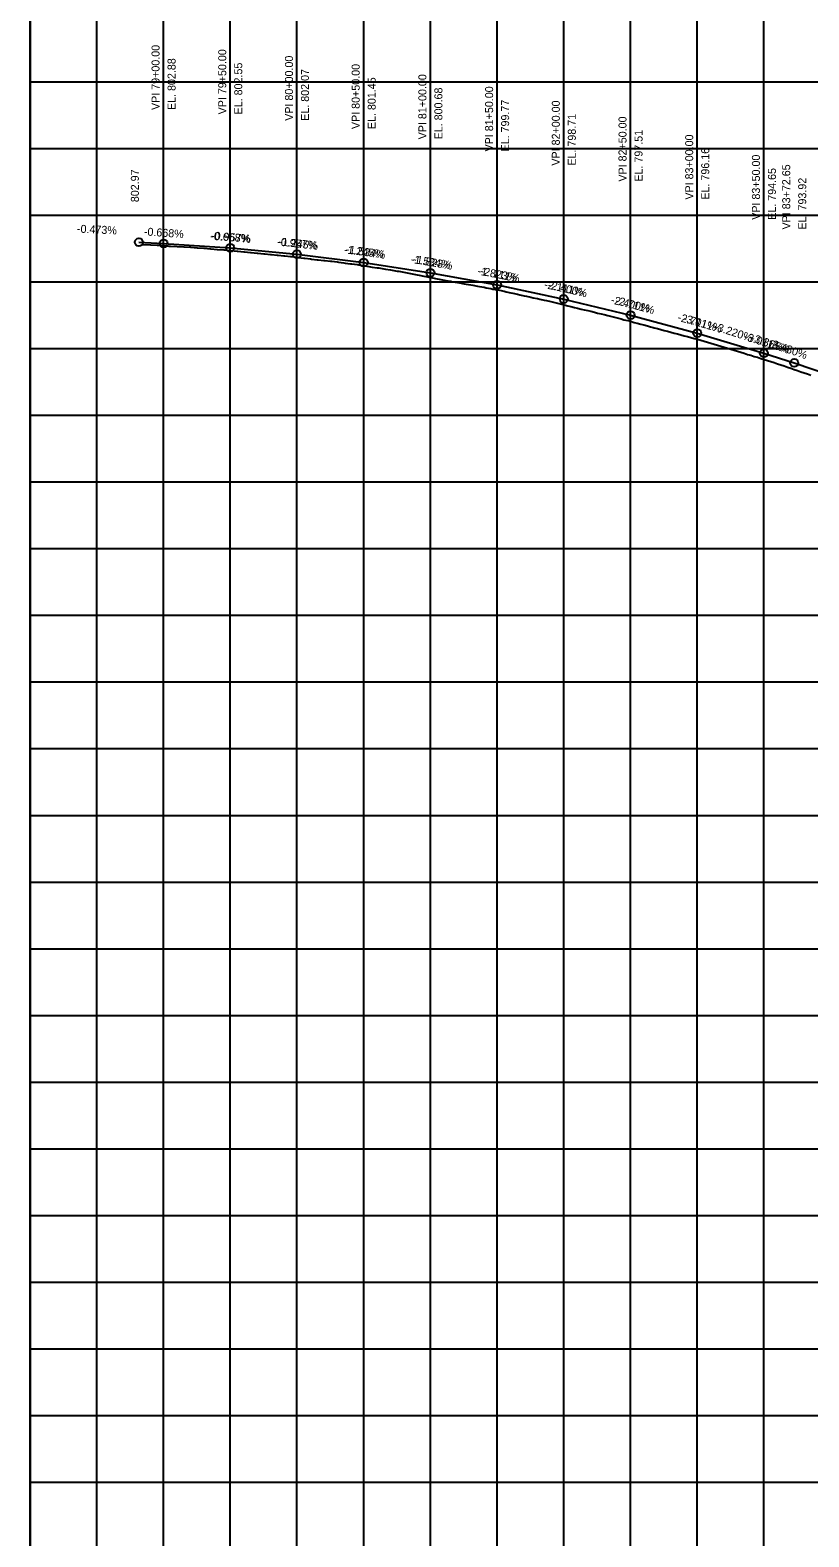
# Model space of a CAD drawing. Extents: x -7164 to 2214450, y -19642 to 253469.
# Drawn here: x 15000 to 15584, y -2441 to -1311 of the extents above; entities that cross this region are included whole.
import ezdxf

# ---------------------------------------------------------------- set-up
doc = ezdxf.new("R2010")
doc.units = 0
for name, color, linetype in [('DESIGN - PROFILE - Proposed', 7, 'Continuous'), ('DESIGN - PROFILE - Proposed Curve Text', 7, 'Continuous'), ('DESIGN - PROFILE - Proposed Text', 7, 'Continuous'), ('DESIGN - SCRATCH - User 1', 7, 'Continuous'), ('DESIGN - SHEET - Light Grid', 7, 'Continuous'), ('SURVEY - PROFILE - Ground Line with Text', 7, 'Continuous')]:
    doc.layers.add(name, color=color, linetype=linetype)

msp = doc.modelspace()

# ---------------------------------------------------------------- linework, layer by layer
at = {"layer": 'DESIGN - PROFILE - Proposed'}
msp.add_lwpolyline([(15081.5, -1470.3), (15100, -1471.2), (15150, -1474.5), (15200, -1479.3), (15250, -1485.5), (15300, -1493.2), (15350, -1502.3), (15400, -1512.9), (15450, -1524.9), (15500, -1538.4), (15550, -1553.5), (15572.7, -1560.8), (15600, -1570)], dxfattribs=at)
msp.add_lwpolyline([(15081.5, -1470.3), (15100, -1471.2), (15150, -1474.5), (15200, -1479.3), (15250, -1485.5), (15300, -1493.2), (15350, -1502.3), (15400, -1512.9), (15450, -1524.9), (15500, -1538.4), (15550, -1553.5), (15572.7, -1560.8), (15600, -1570)], dxfattribs=at)
at = {"layer": 'DESIGN - PROFILE - Proposed Text'}
for centre in [(15081.5, -1470.3), (15081.5, -1470.3), (15100, -1471.2), (15100, -1471.2), (15150, -1474.5), (15150, -1474.5), (15200, -1479.3), (15200, -1479.3), (15250, -1485.5), (15250, -1485.5), (15300, -1493.2), (15300, -1493.2), (15350, -1502.3), (15350, -1502.3), (15400, -1512.9), (15400, -1512.9), (15450, -1524.9), (15450, -1524.9), (15500, -1538.4), (15500, -1538.4), (15550, -1553.5), (15550, -1553.5), (15572.7, -1560.8), (15572.7, -1560.8)]:
    msp.add_circle(centre, 3, dxfattribs=at)
at = {"layer": 'DESIGN - SCRATCH - User 1'}
msp.add_line((15000, -1000), (15000, -3000), dxfattribs=at)
msp.add_line((15000, -1000), (15000, -3000), dxfattribs=at)
at = {"layer": 'DESIGN - SHEET - Light Grid'}
for p, q in [((15000, -3000), (15000, -500)), ((15000, -3000), (15000, -500)), ((15050, -3000), (15050, -1000)), ((15050, -3000), (15050, -1000)), ((15100, -3000), (15100, -1000)), ((15100, -3000), (15100, -1000)), ((15150, -3000), (15150, -1000)), ((15150, -3000), (15150, -1000)), ((15200, -3000), (15200, -1000)), ((15200, -3000), (15200, -1000)), ((15250, -3000), (15250, -1000)), ((15250, -3000), (15250, -1000)), ((15300, -3000), (15300, -1000)), ((15300, -3000), (15300, -1000)), ((15350, -3000), (15350, -1000)), ((15350, -3000), (15350, -1000)), ((15400, -3000), (15400, -1000)), ((15400, -3000), (15400, -1000)), ((15450, -3000), (15450, -1000)), ((15450, -3000), (15450, -1000)), ((15500, -3000), (15500, -1000)), ((15500, -3000), (15500, -1000)), ((15550, -3000), (15550, -1000)), ((15550, -3000), (15550, -1000)), ((15000, -1350), (24100, -1350)), ((15000, -1350), (24100, -1350)), ((15000, -1400), (24100, -1400)), ((15000, -1400), (24100, -1400)), ((15000, -1450), (24100, -1450)), ((15000, -1450), (24100, -1450)), ((15000, -1500), (24100, -1500)), ((15000, -1500), (24100, -1500)), ((15000, -1550), (24100, -1550)), ((15000, -1550), (24100, -1550)), ((15000, -1600), (24100, -1600)), ((15000, -1600), (24100, -1600)), ((15000, -1650), (24100, -1650)), ((15000, -1650), (24100, -1650)), ((15000, -1700), (24100, -1700)), ((15000, -1700), (24100, -1700)), ((15000, -1750), (24100, -1750)), ((15000, -1750), (24100, -1750)), ((15000, -1800), (24100, -1800)), ((15000, -1800), (24100, -1800)), ((15000, -1850), (24100, -1850)), ((15000, -1850), (24100, -1850)), ((15000, -1900), (24100, -1900)), ((15000, -1900), (24100, -1900)), ((15000, -1950), (24100, -1950)), ((15000, -1950), (24100, -1950)), ((15000, -2000), (24100, -2000)), ((15000, -2000), (24100, -2000)), ((15000, -2050), (24100, -2050)), ((15000, -2050), (24100, -2050)), ((15000, -2100), (24100, -2100)), ((15000, -2100), (24100, -2100)), ((15000, -2150), (24100, -2150)), ((15000, -2150), (24100, -2150)), ((15000, -2200), (24100, -2200)), ((15000, -2200), (24100, -2200)), ((15000, -2250), (24100, -2250)), ((15000, -2250), (24100, -2250)), ((15000, -2300), (24100, -2300)), ((15000, -2300), (24100, -2300)), ((15000, -2350), (24100, -2350)), ((15000, -2350), (24100, -2350)), ((15000, -2400), (24100, -2400)), ((15000, -2400), (24100, -2400))]:
    msp.add_line(p, q, dxfattribs=at)
at = {"layer": 'SURVEY - PROFILE - Ground Line with Text'}
for points in [[(15084, -1472), (15085.3, -1472.1), (15085.4, -1472.1), (15090.3, -1472.4), (15090.4, -1472.4), (15095.3, -1472.6), (15095.4, -1472.6), (15100.3, -1472.9), (15100.3, -1472.9), (15104, -1473.2), (15105.3, -1473.2), (15110.3, -1473.5), (15110.3, -1473.5), (15115.3, -1473.8), (15115.4, -1473.8), (15120.3, -1474.1), (15120.4, -1474.1), (15125.3, -1474.5), (15125.4, -1474.5), (15130.3, -1474.9), (15130.5, -1474.9), (15135.3, -1475.3), (15135.5, -1475.3), (15140.3, -1475.7), (15140.5, -1475.7), (15145.3, -1476.1), (15145.6, -1476.1), (15150.3, -1476.5), (15150.6, -1476.5), (15155.2, -1477), (15155.6, -1477), (15160.2, -1477.5), (15160.6, -1477.5), (15165.2, -1478), (15165.7, -1478), (15170.2, -1478.5), (15170.7, -1478.5), (15175.2, -1479), (15175.8, -1479), (15180.2, -1479.5), (15180.8, -1479.5), (15185.2, -1480), (15185.8, -1480), (15190.2, -1480.5), (15190.9, -1480.5), (15195.2, -1481.1), (15195.9, -1481.1), (15200.2, -1481.6), (15200.9, -1481.7), (15205.2, -1482.2), (15205.9, -1482.3), (15210.2, -1482.8), (15211, -1482.9), (15215.2, -1483.4), (15216, -1483.5), (15220.2, -1484), (15221, -1484.1), (15225.2, -1484.5), (15226.1, -1484.6), (15230.2, -1485.1), (15231.1, -1485.3), (15235.2, -1485.7), (15236.1, -1485.9), (15240.2, -1486.4), (15241.2, -1486.5), (15245.2, -1487.1), (15246.2, -1487.3), (15250.2, -1487.9), (15251.2, -1488.1), (15255.2, -1488.7), (15256.3, -1488.9), (15260.2, -1489.5), (15261.3, -1489.6), (15265.2, -1490.3), (15266.3, -1490.4), (15270.2, -1491), (15271.4, -1491.2), (15275.2, -1491.9), (15276.4, -1492.1), (15280.2, -1492.7), (15281.4, -1492.9), (15285.2, -1493.7), (15286.4, -1493.9), (15290.2, -1494.7), (15291.5, -1494.9), (15295.2, -1495.7), (15296.5, -1495.9), (15300.2, -1496.7), (15301.5, -1496.9), (15305.2, -1497.7), (15306.6, -1497.9), (15310.2, -1498.7), (15311.6, -1499), (15315.2, -1499.6), (15316.6, -1499.9), (15320.2, -1500.5), (15321.7, -1500.8), (15325.2, -1501.4), (15326.7, -1501.7), (15330.2, -1502.3), (15331.7, -1502.6)], [(15084, -1472), (15085.3, -1472.1), (15085.4, -1472.1), (15090.3, -1472.4), (15090.4, -1472.4), (15095.3, -1472.6), (15095.4, -1472.6), (15100.3, -1472.9), (15100.3, -1472.9), (15104, -1473.2), (15105.3, -1473.2), (15110.3, -1473.5), (15110.3, -1473.5), (15115.3, -1473.8), (15115.4, -1473.8), (15120.3, -1474.1), (15120.4, -1474.1), (15125.3, -1474.5), (15125.4, -1474.5), (15130.3, -1474.9), (15130.5, -1474.9), (15135.3, -1475.3), (15135.5, -1475.3), (15140.3, -1475.7), (15140.5, -1475.7), (15145.3, -1476.1), (15145.6, -1476.1), (15150.3, -1476.5), (15150.6, -1476.5), (15155.2, -1477), (15155.6, -1477), (15160.2, -1477.5), (15160.6, -1477.5), (15165.2, -1478), (15165.7, -1478), (15170.2, -1478.5), (15170.7, -1478.5), (15175.2, -1479), (15175.8, -1479), (15180.2, -1479.5), (15180.8, -1479.5), (15185.2, -1480), (15185.8, -1480), (15190.2, -1480.5), (15190.9, -1480.5), (15195.2, -1481.1), (15195.9, -1481.1), (15200.2, -1481.6), (15200.9, -1481.7), (15205.2, -1482.2), (15205.9, -1482.3), (15210.2, -1482.8), (15211, -1482.9), (15215.2, -1483.4), (15216, -1483.5), (15220.2, -1484), (15221, -1484.1), (15225.2, -1484.5), (15226.1, -1484.6), (15230.2, -1485.1), (15231.1, -1485.3), (15235.2, -1485.7), (15236.1, -1485.9), (15240.2, -1486.4), (15241.2, -1486.5), (15245.2, -1487.1), (15246.2, -1487.3), (15250.2, -1487.9), (15251.2, -1488.1), (15255.2, -1488.7), (15256.3, -1488.9), (15260.2, -1489.5), (15261.3, -1489.6), (15265.2, -1490.3), (15266.3, -1490.4), (15270.2, -1491), (15271.4, -1491.2), (15275.2, -1491.9), (15276.4, -1492.1), (15280.2, -1492.7), (15281.4, -1492.9), (15285.2, -1493.7), (15286.4, -1493.9), (15290.2, -1494.7), (15291.5, -1494.9), (15295.2, -1495.7), (15296.5, -1495.9), (15300.2, -1496.7), (15301.5, -1496.9), (15305.2, -1497.7), (15306.6, -1497.9), (15310.2, -1498.7), (15311.6, -1499), (15315.2, -1499.6), (15316.6, -1499.9), (15320.2, -1500.5), (15321.7, -1500.8), (15325.2, -1501.4), (15326.7, -1501.7), (15330.2, -1502.3), (15331.7, -1502.6)], [(15331.7, -1502.6), (15335.2, -1503.2), (15336.8, -1503.5), (15340.2, -1504.1), (15341.8, -1504.4), (15345.2, -1505), (15346.8, -1505.4), (15350.2, -1506), (15351.9, -1506.3), (15355.2, -1507.1), (15356.9, -1507.4), (15360.2, -1508.2), (15361.9, -1508.6), (15365.2, -1509.3), (15367, -1509.7), (15370.2, -1510.4), (15372, -1510.8), (15375.2, -1511.5), (15377, -1511.9), (15380.2, -1512.6), (15382.1, -1513), (15385.2, -1513.7), (15387.1, -1514.1), (15390.2, -1514.8), (15393.2, -1515.5), (15395.2, -1516), (15398.2, -1516.8), (15400.2, -1517.2), (15403.1, -1518), (15405.2, -1518.5), (15408.1, -1519.2), (15410.2, -1519.7), (15413.1, -1520.4), (15415.2, -1520.9), (15418.1, -1521.6), (15420.2, -1522.1), (15423, -1522.8), (15425.2, -1523.4), (15428, -1524), (15430.2, -1524.6), (15433, -1525.3), (15435.1, -1525.8), (15437.9, -1526.5), (15440.1, -1527.1), (15442.9, -1527.8), (15445.1, -1528.4), (15447.9, -1529), (15450.1, -1529.6), (15452.8, -1530.4), (15455.1, -1531), (15457.8, -1531.7), (15460.1, -1532.3), (15462.8, -1533.1), (15465.1, -1533.7), (15467.1, -1534.3), (15467.7, -1534.4), (15470.1, -1535), (15472.7, -1535.8), (15475.1, -1536.4), (15477.7, -1537.1), (15480.1, -1537.7), (15482.7, -1538.4), (15485.1, -1539.1), (15487.7, -1539.8), (15490.1, -1540.4), (15492.7, -1541.1), (15495.1, -1541.7), (15497.7, -1542.4), (15500.1, -1543.1), (15502.7, -1543.8), (15505.1, -1544.5), (15507.7, -1545.2), (15510.1, -1546), (15512.7, -1546.7), (15515.1, -1547.5), (15517.7, -1548.3), (15520.1, -1549), (15522.7, -1549.8), (15525.1, -1550.5), (15527.7, -1551.3), (15530.1, -1552.1), (15532.7, -1552.8), (15535.1, -1553.6), (15537.7, -1554.4), (15540.1, -1555.1), (15542.7, -1555.9), (15545.1, -1556.6), (15547.7, -1557.4), (15550.1, -1558.2), (15552.7, -1559), (15555.1, -1559.8), (15557.7, -1560.6), (15560.1, -1561.4), (15562.7, -1562.3), (15565.1, -1563.1), (15567.7, -1564), (15570.1, -1564.8), (15572.7, -1565.7), (15575.1, -1566.5), (15577.7, -1567.4), (15580.1, -1568.2)], [(15331.7, -1502.6), (15335.2, -1503.2), (15336.8, -1503.5), (15340.2, -1504.1), (15341.8, -1504.4), (15345.2, -1505), (15346.8, -1505.4), (15350.2, -1506), (15351.9, -1506.3), (15355.2, -1507.1), (15356.9, -1507.4), (15360.2, -1508.2), (15361.9, -1508.6), (15365.2, -1509.3), (15367, -1509.7), (15370.2, -1510.4), (15372, -1510.8), (15375.2, -1511.5), (15377, -1511.9), (15380.2, -1512.6), (15382.1, -1513), (15385.2, -1513.7), (15387.1, -1514.1), (15390.2, -1514.8), (15393.2, -1515.5), (15395.2, -1516), (15398.2, -1516.8), (15400.2, -1517.2), (15403.1, -1518), (15405.2, -1518.5), (15408.1, -1519.2), (15410.2, -1519.7), (15413.1, -1520.4), (15415.2, -1520.9), (15418.1, -1521.6), (15420.2, -1522.1), (15423, -1522.8), (15425.2, -1523.4), (15428, -1524), (15430.2, -1524.6), (15433, -1525.3), (15435.1, -1525.8), (15437.9, -1526.5), (15440.1, -1527.1), (15442.9, -1527.8), (15445.1, -1528.4), (15447.9, -1529), (15450.1, -1529.6), (15452.8, -1530.4), (15455.1, -1531), (15457.8, -1531.7), (15460.1, -1532.3), (15462.8, -1533.1), (15465.1, -1533.7), (15467.1, -1534.3), (15467.7, -1534.4), (15470.1, -1535), (15472.7, -1535.8), (15475.1, -1536.4), (15477.7, -1537.1), (15480.1, -1537.7), (15482.7, -1538.4), (15485.1, -1539.1), (15487.7, -1539.8), (15490.1, -1540.4), (15492.7, -1541.1), (15495.1, -1541.7), (15497.7, -1542.4), (15500.1, -1543.1), (15502.7, -1543.8), (15505.1, -1544.5), (15507.7, -1545.2), (15510.1, -1546), (15512.7, -1546.7), (15515.1, -1547.5), (15517.7, -1548.3), (15520.1, -1549), (15522.7, -1549.8), (15525.1, -1550.5), (15527.7, -1551.3), (15530.1, -1552.1), (15532.7, -1552.8), (15535.1, -1553.6), (15537.7, -1554.4), (15540.1, -1555.1), (15542.7, -1555.9), (15545.1, -1556.6), (15547.7, -1557.4), (15550.1, -1558.2), (15552.7, -1559), (15555.1, -1559.8), (15557.7, -1560.6), (15560.1, -1561.4), (15562.7, -1562.3), (15565.1, -1563.1), (15567.7, -1564), (15570.1, -1564.8), (15572.7, -1565.7), (15575.1, -1566.5), (15577.7, -1567.4), (15580.1, -1568.2)], [(15580.1, -1568.2), (15582.7, -1569.1), (15585.1, -1569.9)], [(15580.1, -1568.2), (15582.7, -1569.1), (15585.1, -1569.9)]]:
    msp.add_lwpolyline(points, dxfattribs=at)

# ---------------------------------------------------------------- texts
at = {"layer": 'DESIGN - PROFILE - Proposed Curve Text'}
for s, p in [('VPI 79+00.00', (15097, -1371.2)), ('VPI 79+00.00', (15097, -1371.2)), ('EL. 802.88', (15109, -1371.2)), ('EL. 802.88', (15109, -1371.2)), ('VPI 79+50.00', (15147, -1374.5)), ('VPI 79+50.00', (15147, -1374.5)), ('VPI 80+00.00', (15197, -1379.3)), ('VPI 80+00.00', (15197, -1379.3)), ('EL. 802.55', (15159, -1374.5)), ('EL. 802.55', (15159, -1374.5)), ('EL. 802.07', (15209, -1379.3)), ('EL. 802.07', (15209, -1379.3)), ('VPI 80+50.00', (15247, -1385.5)), ('VPI 80+50.00', (15247, -1385.5)), ('EL. 801.45', (15259, -1385.5)), ('EL. 801.45', (15259, -1385.5)), ('VPI 81+00.00', (15297, -1393.2)), ('VPI 81+00.00', (15297, -1393.2)), ('EL. 800.68', (15309, -1393.2)), ('EL. 800.68', (15309, -1393.2)), ('VPI 81+50.00', (15347, -1402.3)), ('VPI 81+50.00', (15347, -1402.3)), ('EL. 799.77', (15359, -1402.3)), ('EL. 799.77', (15359, -1402.3)), ('VPI 82+00.00', (15397, -1412.9)), ('VPI 82+00.00', (15397, -1412.9)), ('EL. 798.71', (15409, -1412.9)), ('EL. 798.71', (15409, -1412.9)), ('VPI 82+50.00', (15447, -1424.9)), ('VPI 82+50.00', (15447, -1424.9)), ('EL. 797.51', (15459, -1424.9)), ('EL. 797.51', (15459, -1424.9)), ('VPI 83+00.00', (15497, -1438.4)), ('VPI 83+00.00', (15497, -1438.4)), ('EL. 796.16', (15509, -1438.4)), ('EL. 796.16', (15509, -1438.4)), ('VPI 83+50.00', (15547, -1453.5)), ('VPI 83+50.00', (15547, -1453.5)), ('802.97', (15081.5, -1440.3)), ('802.97', (15081.5, -1440.3)), ('EL. 794.65', (15559, -1453.5)), ('EL. 794.65', (15559, -1453.5)), ('VPI 83+72.65', (15569.7, -1460.8)), ('VPI 83+72.65', (15569.7, -1460.8)), ('EL. 793.92', (15581.7, -1460.8)), ('EL. 793.92', (15581.7, -1460.8))]:
    msp.add_text(s, height=6, rotation=90, dxfattribs=at).set_placement(p)
at = {"layer": 'DESIGN - PROFILE - Proposed Text'}
for s, rotation, p in [('-0.473%', 357.2901, (15035, -1463.1)), ('-0.473%', 357.2901, (15035, -1463.1)), ('-0.668%', 356.178, (15085.1, -1465.2)), ('-0.668%', 356.178, (15085.1, -1465.2)), ('-0.668%', 356.178, (15134.9, -1468.5)), ('-0.668%', 356.178, (15134.9, -1468.5)), ('-0.957%', 354.5354, (15135.4, -1468.1)), ('-0.957%', 354.5354, (15135.4, -1468.1)), ('-0.957%', 354.5354, (15185, -1472.8)), ('-0.957%', 354.5354, (15185, -1472.8)), ('-1.245%', 352.9016, (15185.8, -1472.5)), ('-1.245%', 352.9016, (15185.8, -1472.5)), ('-1.245%', 352.9016, (15235, -1478.6)), ('-1.245%', 352.9016, (15235, -1478.6)), ('-1.534%', 351.2796, (15236.2, -1478.3)), ('-1.534%', 351.2796, (15236.2, -1478.3)), ('-1.534%', 351.2796, (15285, -1485.8)), ('-1.534%', 351.2796, (15285, -1485.8)), ('-1.823%', 349.6703, (15286.6, -1485.7)), ('-1.823%', 349.6703, (15286.6, -1485.7)), ('-1.823%', 349.6703, (15335, -1494.5)), ('-1.823%', 349.6703, (15335, -1494.5)), ('-2.111%', 348.0784, (15337.1, -1494.5)), ('-2.111%', 348.0784, (15337.1, -1494.5)), ('-2.111%', 348.0784, (15384.9, -1504.6)), ('-2.111%', 348.0784, (15384.9, -1504.6)), ('-2.400%', 346.5049, (15387.6, -1504.8)), ('-2.400%', 346.5049, (15387.6, -1504.8)), ('-2.400%', 346.5049, (15434.9, -1516.1)), ('-2.400%', 346.5049, (15434.9, -1516.1)), ('-2.711%', 344.8312, (15438.2, -1516.5)), ('-2.711%', 344.8312, (15438.2, -1516.5)), ('-2.711%', 344.8312, (15484.8, -1529.1)), ('-2.711%', 344.8312, (15484.8, -1529.1)), ('-3.011%', 343.2451, (15488.9, -1529.8)), ('-3.011%', 343.2451, (15488.9, -1529.8)), ('-3.220%', 342.1521, (15512, -1536)), ('-3.220%', 342.1521, (15512, -1536)), ('-3.011%', 343.2451, (15534.6, -1543.6)), ('-3.011%', 343.2451, (15534.6, -1543.6)), ('-3.365%', 341.4024, (15539.7, -1544.4)), ('-3.365%', 341.4024, (15539.7, -1544.4)), ('-3.480%', 340.8096, (15553, -1548.3)), ('-3.480%', 340.8096, (15553, -1548.3))]:
    msp.add_text(s, height=6, rotation=rotation, dxfattribs=at).set_placement(p)

doc.saveas('drawing.dxf')
